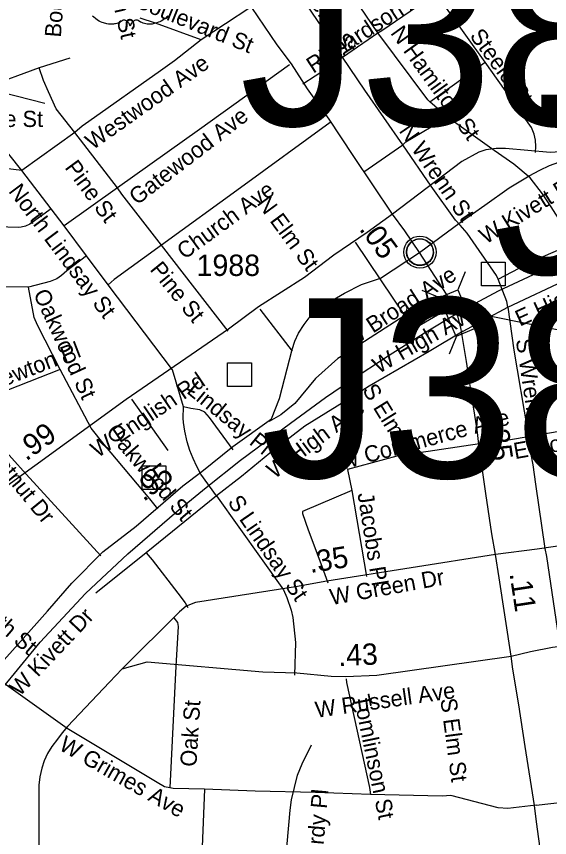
# Model space of a CAD drawing. Extents: x 1662474 to 1856135, y 779280 to 917889.
# Drawn here: x 1699781 to 1702903, y 801937 to 806742 of the extents above; entities that cross this region are included whole.
import ezdxf

# ---------------------------------------------------------------- set-up
doc = ezdxf.new("R2010")
doc.units = 0
for name, color, linetype in [('Exist Civil Demographics Community CELL', 7, 'Continuous'), ('Exist Hydrographic Misc Water Feature', 7, 'Continuous'), ('Exist Railroad Mainline', 7, 'Continuous'), ('Exist Road Non-System Structure Non-Sys Other Attributed CELL', 7, 'Continuous'), ('Exist Road Non-System Structure Non-Sys Other Number Label', 7, 'Continuous'), ('Exist Road Non-System Type 51', 7, 'Continuous'), ('Exist Road Non-System Type 51 Label', 7, 'Continuous'), ('Exist Road Primary US Mileage Hundredths English Label', 7, 'Continuous'), ('Exist Road Primary US Shield CELL', 7, 'Continuous'), ('Exist Road Primary US Structure Standard Bridge CELL', 7, 'Continuous'), ('Exist Road Primary US Structure Standard Bridge Number Label', 7, 'Continuous'), ('Exist Road Primary US UnDivided 4 Lane Attributed', 7, 'Continuous'), ('Exist Road Secondary Mileage Hundredths English Label', 7, 'Continuous'), ('Exist Road Secondary Mileage Tenths English Label', 7, 'Continuous'), ('Exist Road Secondary Type 51 Attributed', 7, 'Continuous'), ('Exist Road Secondary Type 51 Divided Attributed', 7, 'Continuous'), ('Exist Road Secondary Type 51 Label', 7, 'Continuous'), ('Exist Road Secondary Type 51 Number Label', 7, 'Continuous')]:
    doc.layers.add(name, color=color, linetype=linetype)

msp = doc.modelspace()

# ---------------------------------------------------------------- linework, layer by layer
at = {"layer": 'Exist Civil Demographics Community CELL'}
msp.add_lwpolyline([(1702066.5, 805375.4), (1702067.5, 805380.9), (1702069.2, 805387.5), (1702072.2, 805394.7), (1702075.1, 805400.4), (1702078.4, 805406.2), (1702082.2, 805411.3), (1702086.1, 805415.7), (1702090.7, 805420.3), (1702096.3, 805424.9), (1702101.7, 805428.5), (1702106.6, 805431.4), (1702111.6, 805433.8), (1702117.1, 805436.1), (1702122.7, 805438), (1702127.1, 805439.1), (1702131.9, 805439.8), (1702136, 805440.6), (1702142.4, 805440.8), (1702146.8, 805440.7), (1702152.5, 805440.5), (1702157.4, 805439.7), (1702162.3, 805438.7), (1702167.3, 805437.3), (1702172.5, 805435.4), (1702179.1, 805432.5), (1702185.4, 805429), (1702190.5, 805425.4), (1702195.6, 805421.4), (1702198.9, 805418.3), (1702203.1, 805413.9), (1702206.9, 805409.2), (1702210, 805404.6), (1702213.1, 805399.6), (1702215.6, 805394.4), (1702217.6, 805389.4), (1702219.2, 805384.4), (1702220.5, 805379.8), (1702221.5, 805373.8), (1702222.2, 805369.1), (1702222.4, 805363.1), (1702222.3, 805357.3), (1702221.7, 805351.6), (1702220.7, 805346.1), (1702219.1, 805340), (1702217.2, 805334.1), (1702214.9, 805329.1), (1702211.8, 805323.1), (1702208.5, 805317.7), (1702205, 805313), (1702200.8, 805308.3), (1702195.5, 805303.3), (1702190.5, 805299.2), (1702185.5, 805295.8), (1702181.2, 805293.3), (1702174.4, 805290), (1702167.2, 805287.3), (1702161.3, 805285.9), (1702154.7, 805284.6), (1702150.2, 805284.1), (1702145.7, 805283.8), (1702140.2, 805283.8), (1702135.9, 805284.2), (1702130.2, 805285), (1702124.3, 805286.3), (1702119.7, 805287.6), (1702114.6, 805289.5), (1702110, 805291.4), (1702106.1, 805293.7), (1702099.2, 805297.8), (1702093.7, 805302), (1702088.8, 805306.5), (1702084.3, 805311.4), (1702081.1, 805315.3), (1702078.1, 805319.5), (1702074, 805326.6), (1702072.3, 805330.2), (1702070.6, 805334.2), (1702068, 805342.4), (1702066.5, 805349.4), (1702065.8, 805354.6), (1702065.5, 805360.9), (1702065.4, 805365.6), (1702066, 805372.1)], close=True, dxfattribs=at)
for centre, radius in [((1702144.1, 805362.9), 94.3), ((1702143.8, 805363.2), 76.7)]:
    msp.add_circle(centre, radius, dxfattribs=at)
at = {"layer": 'Exist Hydrographic Misc Water Feature'}
for points in [[(1699948, 806232.5), (1699358, 806382.4), (1698986.9, 806728), (1698746, 806854.4)], [(1701175.2, 800766.2), (1701189.8, 800910.3), (1701240.4, 801154.6), (1701260.7, 801200.2), (1701279, 801322.1), (1701291.2, 801412), (1701299.7, 801502.1), (1701318, 801583.9), (1701356.5, 801710.2), (1701364.7, 801807.7), (1701367.1, 801900.4), (1701383.9, 802097.9), (1701392, 802158.4), (1701426.4, 802302.1), (1701454.7, 802368), (1701509.1, 802480.1)]]:
    msp.add_lwpolyline(points, dxfattribs=at)
at = {"layer": 'Exist Railroad Mainline'}
msp.add_lwpolyline([(1699690.2, 802798.4), (1699919.8, 803081), (1700185.2, 803365.4), (1700432.8, 803598), (1700720.1, 803844.3), (1700893, 803985.5), (1701093.9, 804146.2), (1701385.2, 804362.5), (1701590.1, 804511.3), (1701730.6, 804608.6), (1701963.4, 804759.4), (1702170.2, 804889.8), (1702361.3, 805005.4), (1702439.3, 805048.5), (1702603.9, 805135.4), (1703076.4, 805356.8), (1703371.8, 805483.2), (1703592.5, 805583.7)], dxfattribs=at)
at = {"layer": 'Exist Road Non-System Structure Non-Sys Other Attributed CELL'}
for points in [[(1702503.5, 805304.8), (1702642.5, 805304.8), (1702642.5, 805165.7), (1702503.5, 805165.7)], [(1701017.7, 804715.5), (1701156.7, 804715.5), (1701156.7, 804576.5), (1701017.7, 804576.5)], [(1700517.3, 804112.7), (1700656.2, 804112.7), (1700656.2, 803973.6), (1700517.3, 803973.6)]]:
    msp.add_lwpolyline(points, close=True, dxfattribs=at)
at = {"layer": 'Exist Road Non-System Type 51'}
for p, q in [((1701691, 806503.2), (1701384.1, 806952.9)), ((1701897.6, 806646.5), (1701724.1, 806903.5)), ((1701147.1, 806791.7), (1700863.8, 806604.6)), ((1701691, 806503.2), (1701897.6, 806646.5)), ((1700094.4, 806498.5), (1699914.4, 806441)), ((1701380.5, 806458.9), (1700852.6, 806081.4)), ((1702201.5, 806242.9), (1702525.4, 806474.9)), ((1702304.6, 806152.1), (1702201.5, 806242.9)), ((1702578.4, 805958.4), (1702304.6, 806152.1)), ((1701618.6, 806120.9), (1701092.6, 805739.2)), ((1700122.5, 806062.6), (1699812.9, 805841.1)), ((1700373.1, 805740), (1700122.5, 806062.6)), ((1700852.6, 806081.4), (1700373.1, 805740)), ((1701814.9, 805833.4), (1702043, 805989.9)), ((1702210.1, 805748.2), (1702043, 805989.9)), ((1699985.5, 805615.4), (1699812.9, 805841.1)), ((1700373.1, 805740), (1700060.4, 805516.4)), ((1701092.6, 805739.2), (1700629.9, 805404.4)), ((1700060.4, 805516.4), (1699985.5, 805615.4)), ((1700192.1, 805340.2), (1700060.4, 805516.4)), ((1701020.6, 804900.7), (1700629.9, 805404.4)), ((1701914.4, 805200.4), (1701767.1, 805420.4)), ((1700317.9, 805172.2), (1700192.1, 805340.2)), ((1702657.6, 805040.9), (1703103.4, 805249.4)), ((1702055.1, 804992.5), (1701914.4, 805200.4)), ((1699852.5, 805158.7), (1699563.8, 805160.2)), ((1700695, 804674.4), (1700317.9, 805172.2)), ((1702396.8, 804899.6), (1702657.6, 805040.9)), ((1701398.6, 804783.6), (1701209.1, 805029.8)), ((1700038.2, 804676.8), (1699556.9, 804487.5)), ((1700218.4, 804332.4), (1700038.2, 804676.8)), ((1700758.8, 804457.1), (1700695, 804674.4)), ((1700669.8, 804202.5), (1700457.6, 804501.7)), ((1699837.5, 804063.1), (1699539.1, 804397.8)), ((1702493.4, 804240.9), (1702008.4, 804168.4)), ((1700275.2, 803585.4), (1699837.5, 804063.1)), ((1700953.5, 803936.6), (1700861.6, 804063.4)), ((1700953.5, 803936.6), (1700540.4, 803603)), ((1700953.5, 803936.6), (1701344.6, 803386.2)), ((1701745.9, 803966.9), (1701830.4, 803464.4)), ((1700540.4, 803603), (1700246.9, 803366.9)), ((1700714.6, 802940.6), (1700679.5, 802227.5))]:
    msp.add_line(p, q, dxfattribs=at)
for points in [[(1701897.6, 806646.5), (1701921.4, 806659.7), (1702209.6, 806858.4), (1702235.9, 806867.9)], [(1702525.4, 806474.9), (1702289.1, 806803.5), (1702235.9, 806867.9)], [(1700863.8, 806604.6), (1700594.6, 806703), (1700505.8, 806732.1)], [(1702201.5, 806242.9), (1702190.5, 806253.4), (1701897.6, 806646.5)], [(1700863.8, 806604.6), (1700705.8, 806481.4), (1700624.4, 806424)], [(1701459, 806347.6), (1701675.2, 806488.5), (1701691, 806503.2)], [(1702043, 805989.9), (1701821.8, 806309.9), (1701691, 806503.2)], [(1699914.4, 806441), (1699605.2, 806327.4), (1699558.2, 806317.7)], [(1700122.5, 806062.6), (1700014.6, 806202.2), (1699968.2, 806300.6), (1699940.4, 806366.8), (1699914.4, 806441)], [(1702820.4, 805945), (1702822.8, 805981.8), (1702819.9, 806017.9), (1702812.5, 806053.7), (1702797.2, 806091.9), (1702525.4, 806474.9)], [(1700624.4, 806424), (1700205.5, 806127.4), (1700166.4, 806099.6), (1700122.5, 806062.6)], [(1699812.9, 805841.1), (1699737.2, 805936.1), (1699693.9, 806001.4), (1699664.5, 806052.6), (1699629.6, 806122.9), (1699606.5, 806177), (1699558.2, 806317.7)], [(1702043, 805989.9), (1702062.1, 806007.4), (1702304.6, 806152.1)], [(1702788.6, 805798.2), (1702692.9, 805877.5), (1702578.4, 805958.4)], [(1699812.9, 805841.1), (1699501.9, 805878.4), (1699434.9, 805882.8)], [(1703040.1, 805413.5), (1702984.1, 805514), (1702912.8, 805628.4), (1702861.6, 805703.2), (1702788.6, 805798.2)], [(1700629.9, 805404.4), (1700399.1, 805702.2), (1700373.1, 805740)], [(1702380.2, 805520.9), (1702352.6, 805550.8), (1702210.1, 805748.2)], [(1699985.5, 805615.4), (1699860.1, 805527.2), (1699833.6, 805515.1), (1699808.1, 805508.2), (1699792.6, 805506.4), (1699417.6, 805519.2)], [(1702602, 805204.1), (1702592.9, 805225.9), (1702420.4, 805474.4), (1702380.2, 805520.9)], [(1700629.9, 805404.4), (1700353.2, 805203.2), (1700317.9, 805172.2)], [(1702602, 805204.1), (1702807.2, 805311.9), (1703040.1, 805413.5)], [(1700192.1, 805340.2), (1700076.4, 805253.4), (1700045.4, 805225.4), (1700017.2, 805207.2), (1699979.2, 805190.2), (1699852.5, 805158.7)], [(1702657.6, 805040.9), (1702652.9, 805073.9), (1702602, 805204.1)], [(1700038.2, 804676.8), (1699903.9, 804936.1), (1699884.2, 804980.7), (1699852.5, 805158.7)], [(1702339.4, 805049.4), (1702106, 804912.8), (1702055.1, 804992.5)], [(1702657.6, 805040.9), (1702694.4, 804789.1), (1702774.4, 804317.8), (1702776.6, 804283.9)], [(1702055.1, 804992.5), (1701791.5, 804821.7), (1701738, 804785.4), (1701663.8, 804741.1)], [(1702396.8, 804899.6), (1702197, 804780.9), (1701845.9, 804578.9), (1701781.6, 804537.4)], [(1701663.8, 804741.1), (1701532.8, 804623.5), (1701411.2, 804477.2), (1701329.9, 804410.6), (1701261.1, 804371.8)], [(1701781.6, 804537.4), (1701469.8, 804343.7), (1701264.2, 804186.2), (1701099.6, 804050.2), (1700953.5, 803936.6)], [(1700861.6, 804063.4), (1700837, 804108), (1700815.1, 804154.5), (1700796.5, 804202.8), (1700781.4, 804251.9), (1700767.4, 804314.6), (1700760.1, 804365.5), (1700757.6, 804391.2), (1700758.8, 804457.1)], [(1701050.1, 804206.7), (1700910.8, 804394.1), (1700884.5, 804425.9), (1700854.2, 804440), (1700802.9, 804447.7), (1700758.8, 804457.1)], [(1700608.4, 803860.5), (1700561.9, 803919.4), (1700294.4, 804236.6), (1700218.4, 804332.4)], [(1702776.6, 804283.9), (1703015.9, 804324.5), (1703241.6, 804358.4)], [(1702493.4, 804240.9), (1702559.2, 804247.7), (1702776.6, 804283.9)], [(1702776.6, 804283.9), (1702778.1, 804257.6), (1702804.4, 804117.2), (1702821.1, 804004.9), (1702874.8, 803629)], [(1702008.4, 804168.4), (1701719.4, 804091.2), (1701745.9, 803966.9)], [(1701745.9, 803966.9), (1701455.6, 803844.8), (1701455.4, 803833.5), (1701489.1, 803737.7), (1701569.8, 803524.9), (1701603.9, 803428.2)], [(1700540.4, 803603), (1700575.9, 803561.4), (1700725.6, 803366.9), (1700769, 803309.6), (1700785.2, 803283.1)], [(1702874.8, 803629), (1702884.1, 803582.4), (1702963.1, 803053.9)], [(1701344.6, 803386.2), (1701363.8, 803341.1), (1701389.1, 803268.4), (1701398.9, 803224.9), (1701414.6, 803077.4), (1701408.9, 802887.9)], [(1700703.6, 803221.7), (1700725.1, 803195.4), (1700728.6, 803172.4), (1700714.6, 802940.6)], [(1700077.4, 802575.5), (1699680.9, 802858.4), (1699636.8, 802892.6)], [(1701711.8, 802866), (1701713.6, 802843.8), (1701848.8, 802229.4), (1701853.8, 802189.7)], [(1700679.5, 802227.5), (1700648, 802234.2), (1700605.5, 802258.2), (1700077.4, 802575.5)], [(1700882.4, 802219.9), (1700698.9, 802223.5), (1700679.5, 802227.5)], [(1700882.4, 802219.9), (1700863.5, 801738.8), (1700859, 801704.4)], [(1701853.8, 802189.7), (1701531.6, 802200.9), (1701179.5, 802208.4), (1700882.4, 802219.9)], [(1702324.6, 802182.1), (1702273.6, 802179.9), (1701853.8, 802189.7)], [(1702824.9, 802126.9), (1702658.6, 802107), (1702601.5, 802110.4), (1702324.6, 802182.1)], [(1702824.9, 802126.9), (1703064.8, 802153.8), (1703099.9, 802153.8)]]:
    msp.add_lwpolyline(points, dxfattribs=at)
at = {"layer": 'Exist Road Primary US Shield CELL'}
msp.add_lwpolyline([(1700668.9, 806744.4), (1700660.6, 806737), (1700655.6, 806732.8), (1700648.5, 806727.4), (1700638.7, 806720.9), (1700629, 806715.3), (1700620.8, 806711.1), (1700613.5, 806707.9), (1700604.1, 806704.4), (1700588.4, 806700), (1700582.7, 806698.8), (1700575.9, 806697.8), (1700569.6, 806697.2), (1700563.4, 806696.8), (1700555.1, 806696.8), (1700546.9, 806697.5), (1700539.1, 806698.6), (1700531, 806700.3), (1700522.5, 806702.8), (1700514.9, 806705.8), (1700507.1, 806709.6), (1700493.9, 806717.9), (1700490.1, 806719.9), (1700488, 806720.5), (1700482.9, 806720.8), (1700478.1, 806719.8), (1700473.2, 806717.8), (1700470.3, 806716.2), (1700466.4, 806713.7), (1700463.4, 806711.3), (1700459.7, 806707.8), (1700457.2, 806704.9), (1700455.3, 806702.7), (1700451.6, 806696.8), (1700450.3, 806694.1), (1700448.9, 806690.5), (1700447.7, 806685.2), (1700446, 806691.9), (1700444.1, 806696.3), (1700441.8, 806700), (1700439.4, 806703.4), (1700435.7, 806707.6), (1700432.4, 806710.8), (1700428.4, 806714.1), (1700424.1, 806716.7), (1700420.7, 806718.4), (1700417.6, 806719.6), (1700413.7, 806720.6), (1700410.6, 806720.8), (1700408, 806720.8), (1700404.5, 806720), (1700399.7, 806716.5), (1700395.1, 806713.3), (1700390.2, 806710.3), (1700384.3, 806707.1), (1700379.9, 806705.1), (1700374.8, 806703.1), (1700368.8, 806701.1), (1700362.2, 806699.4), (1700355.5, 806698.1), (1700349.6, 806697.1), (1700343.3, 806696.6), (1700337.6, 806696.4), (1700331.6, 806696.5), (1700326, 806696.9), (1700319.6, 806697.5), (1700311.5, 806698.7), (1700304.9, 806700.2), (1700297.8, 806702), (1700290.6, 806704.3), (1700282.9, 806707.3), (1700273.2, 806711.5), (1700266.5, 806714.9), (1700255.9, 806721), (1700243.5, 806729.6), (1700234.1, 806737.2), (1700227.2, 806743.4)], dxfattribs=at)
at = {"layer": 'Exist Road Primary US Structure Standard Bridge CELL'}
for p, q in [((1702408.5, 805247.6), (1702365.8, 805142.7)), ((1702154.3, 805140.5), (1702259.1, 805097.8)), ((1702461.5, 804914.1), (1702566.3, 804871.3)), ((1702357.1, 804870.2), (1702314.4, 804765.4))]:
    msp.add_line(p, q, dxfattribs=at)
msp.add_lwpolyline([(1702365.8, 805142.7), (1702462, 804914.3), (1702355.2, 804869.4), (1702259.1, 805097.8)], close=True, dxfattribs=at)
at = {"layer": 'Exist Road Primary US Structure Standard Bridge Number Label'}
msp.add_line((1702542.3, 804992.6), (1704950.3, 804501.6), dxfattribs=at)
at = {"layer": 'Exist Road Primary US UnDivided 4 Lane Attributed'}
for points in [[(1701983.5, 805585.5), (1701753, 805929.2), (1701612.1, 806140.4), (1701486.3, 806319), (1701392.2, 806464.9), (1701308.4, 806576.5), (1701158.9, 806794.2), (1701066.4, 806920.3), (1700951, 807092.1), (1700886.7, 807187.1), (1700788.7, 807336.5), (1700668.4, 807516.8), (1700595.4, 807622), (1700383.8, 807938)], [(1702141, 805360.1), (1702056.1, 805487.3), (1701983.5, 805585.5)], [(1702361.3, 805005.4), (1702342.9, 805042.3), (1702299.5, 805115.9), (1702141, 805360.1)], [(1702585.6, 803594), (1702565.5, 803714.5), (1702530.5, 803951.2), (1702501.2, 804155.7), (1702488.6, 804238.8), (1702478.8, 804323.6), (1702444.6, 804543.3), (1702416.9, 804721.9), (1702386.1, 804909.9), (1702361.3, 805005.4)], [(1702677.7, 802998.6), (1702608.6, 803455.8), (1702585.6, 803594)], [(1702861.3, 801773.7), (1702826.4, 802029.3), (1702813.7, 802124.3), (1702759.6, 802470), (1702722.6, 802713.3), (1702688.7, 802922.8), (1702677.7, 802998.6)]]:
    msp.add_lwpolyline(points, dxfattribs=at)
at = {"layer": 'Exist Road Secondary Type 51 Attributed'}
for points in [[(1701983.5, 805585.5), (1701835.7, 805477.7), (1701639.5, 805344.7), (1701467.7, 805214.3), (1701197.7, 805043.2), (1701022.7, 804911.8), (1700424.7, 804499.7), (1699537.1, 803858.8), (1699217.3, 803639.4), (1699150.4, 803587.1), (1699006.3, 803424.8), (1698871.9, 803242.2), (1698753.2, 803069.5), (1698715.2, 803011.3), (1698698.7, 802980), (1698691.6, 802961.2), (1698679.8, 802902.2), (1698672.2, 802805.5), (1698667.8, 802628.5), (1698660.9, 802379), (1698653.9, 802197.5), (1698644.8, 802078.9), (1698633.3, 802044.4), (1698615.7, 802015.4)], [(1699660.8, 802925), (1699962.5, 803261), (1700104.7, 803424.7), (1700286.3, 803609.4), (1700481.7, 803759.5), (1700756.2, 803994.3), (1700867.1, 804078.7), (1701047.4, 804226.2), (1701275.1, 804387), (1701320.7, 804506.7), (1701396.3, 804793.7), (1701410.7, 804842.7), (1701432.8, 804888.1), (1701466, 804939.6), (1701495.2, 804977.6), (1701528.7, 805013.6), (1701585.7, 805053.5), (1701701.4, 805121.8), (1701801.1, 805173.1), (1701912.5, 805210.5), (1702141, 805360.1)], [(1703601.7, 803736.3), (1703574.8, 803735.3), (1703498, 803728.1), (1703380.5, 803711.3), (1703218.8, 803681.2), (1702831.1, 803625), (1702585.6, 803594)], [(1702585.6, 803594), (1701599.5, 803436.7), (1701416, 803405), (1700828.8, 803311.5), (1700775.8, 803290.3)], [(1700775.8, 803290.3), (1700736.3, 803257.6), (1700399.4, 802924.1)], [(1702677.7, 802998.6), (1702790.4, 803025.8), (1702919.1, 803050.5), (1702967.2, 803056.9), (1703039.5, 803061.6), (1703127.2, 803060.3), (1703385.8, 803059.9), (1703551.6, 803053.9), (1703631.4, 803052.5)], [(1700399.4, 802924.1), (1700546.8, 802965.1), (1701224.7, 802907.2), (1701422.7, 802900.6), (1701624.1, 802881.9), (1701709.9, 802879.6), (1701891.7, 802886.7), (1702677.7, 802998.6)], [(1700399.4, 802924.1), (1700327.1, 802845.3), (1700079.7, 802587.1), (1700048.8, 802549.1), (1700021.1, 802512.8), (1699989.5, 802469.6), (1699963.9, 802429.1), (1699943.2, 802385), (1699930.6, 802343.5), (1699923.8, 802318.2), (1699918, 802292.4), (1699913.3, 802242.5), (1699913.3, 801845.7)]]:
    msp.add_lwpolyline(points, dxfattribs=at)
at = {"layer": 'Exist Road Secondary Type 51 Divided Attributed'}
for points in [[(1704438.6, 805993.9), (1704048.5, 806033.5), (1703897, 806059.8), (1703758.7, 806069.7), (1703590.7, 806056.5), (1703434.4, 806037.1), (1702993.3, 805951.1), (1702907.2, 805946.7), (1702644.8, 805969.9), (1702591.1, 805969), (1702528.7, 805961.1), (1702488.7, 805947.9), (1702389, 805892.4), (1701983.5, 805585.5)], [(1702141, 805360.1), (1702379.3, 805535.8), (1702523.5, 805636.9), (1702665.7, 805739), (1702783.6, 805809.5), (1702845.7, 805843.2), (1702902.6, 805869.5), (1702956.7, 805889.2), (1703013.1, 805910.5), (1703075.7, 805927.3), (1703156.6, 805942.5), (1703290.8, 805965.4), (1703423.6, 805988.3), (1703459.9, 805994.4), (1703557.8, 806011.9), (1703647.2, 806019.4), (1703779.7, 806023.1), (1703906.3, 806011.9), (1704178.1, 805985.9), (1704424.6, 805959.2)]]:
    msp.add_lwpolyline(points, dxfattribs=at)

# ---------------------------------------------------------------- texts
at = {"layer": 'Exist Road Non-System Structure Non-Sys Other Number Label'}
for s, p in [('J387', (1701087.2, 806104.3)), ('J390', (1702573, 805235.2)), ('J386', (1701211.7, 804043.2))]:
    msp.add_text(s, height=1049.86, dxfattribs=at).set_placement(p)
at = {"layer": 'Exist Road Non-System Type 51 Label'}
for s, rotation, p in [('Boulevard St', 85.4462, (1700041.1, 806617.2)), ('N Elm St', 282.8122, (1700283.8, 807093.2)), ('N Wrenn St', 303.0669, (1701345.2, 807056.3)), ('Richardson Ave', 33.1, (1701519.1, 806406)), ('Boulevard St', 337.9772, (1700470.5, 806798.2)), ('N Hamilton St', 305.7382, (1701968, 806644.7)), ('Steele St', 306.2682, (1702431.4, 806627.5)), ('Westwood Ave', 35.3557, (1700227.7, 805957.8)), ('Gatewood Ave', 37.5493, (1700487.1, 805634.6)), ('N Wrenn St', 304.5867, (1702018, 806072.1)), ('Pine St', 306.2153, (1700060.7, 805857.6)), ('North Lindsay St', 306.8541, (1699731.1, 805718.3)), ('Church Ave', 36.1806, (1700765.2, 805316.3)), ('N Elm St', 306.3579, (1701185.6, 805648.4)), ('Pine St', 309.0954, (1700558.7, 805259.8)), ('W Broad Ave', 32.8436, (1701738.4, 804801.5)), ('E High Ave', 24.3944, (1702728.7, 804926.2)), ('Oakwood St', 294.6859, (1699878.4, 805120.4)), ('W High Ave', 29.8637, (1701901.3, 804648.9)), ('S Wrenn St', 278.5736, (1702704.5, 804849.6)), ('Newton Pl', 21.1623, (1699626.5, 804544)), ('Lindsay Pl', 320.7582, (1700772.4, 804542.3)), ('S Elm St', 301.6105, (1701803.6, 804556.1)), ('W High Ave', 36.7351, (1701292.2, 804032.6)), ('W Commerce Ave', 15.1813, (1701681.6, 804086.3)), ('E Commerce Ave', 10.0136, (1702700.9, 804151.2)), ('Chestnut Dr', 309.191, (1699512.3, 804290.5)), ('Oakwood St', 310.4299, (1700301.1, 804308.5)), ('S Lindsay St', 304.4179, (1701014.5, 803900.1)), ('Jacobs Pl', 279.0151, (1701777.8, 803949)), ('Edgeworth St', 319.2516, (1699272.2, 803499.8)), ('Oak St', 86.3952, (1700834.5, 802349.1)), ('Tomlinson St', 281.5964, (1701754, 802762.7)), ('S Elm St', 277.6522, (1702263.2, 802747)), ('W Grimes Ave', 330.3412, (1700023.9, 802454.6)), ('Gordy Pl', 85.0331, (1701565, 801723.3))]:
    msp.add_text(s, height=95, rotation=rotation, dxfattribs=at).set_placement(p)
msp.add_text('Locke St', height=95, dxfattribs=at).set_placement((1699442.5, 806095.2))
at = {"layer": 'Exist Road Primary US Mileage Hundredths English Label'}
for s, rotation, p in [('.05', 306.4713, (1701784.4, 805497.1)), ('.35', 278.6026, (1702532.7, 804364.8)), ('.11', 278.5996, (1702667.9, 803481.4))]:
    msp.add_text(s, height=125, rotation=rotation, dxfattribs=at).set_placement(p)
at = {"layer": 'Exist Road Secondary Mileage Hundredths English Label'}
for s, rotation, p in [('.35', 9.0623, (1701502.2, 803484.5)), ('.43', 2.2227, (1701667.4, 802940.5))]:
    msp.add_text(s, height=125, rotation=rotation, dxfattribs=at).set_placement(p)
at = {"layer": 'Exist Road Secondary Mileage Tenths English Label'}
for s, rotation, p in [('.99', 35.8311, (1699838.1, 804136.9)), ('.95', 37.5198, (1700526.5, 803899.4))]:
    msp.add_text(s, height=125, rotation=rotation, dxfattribs=at).set_placement(p)
at = {"layer": 'Exist Road Secondary Type 51 Label'}
for s, rotation, p in [('W Kivett Dr', 31.6276, (1702529.4, 805406.6)), ('W English Rd', 34.0613, (1700257, 804156.2)), ('W Green Dr', 10.2855, (1701625.5, 803296.6)), ('W Kivett Dr', 46.6542, (1699800.2, 802758.4)), ('W Russell Ave', 8.1347, (1701537.7, 802637.1))]:
    msp.add_text(s, height=95, rotation=rotation, dxfattribs=at).set_placement(p)
at = {"layer": 'Exist Road Secondary Type 51 Number Label'}
msp.add_text('1988', height=125, dxfattribs=at).set_placement((1700835.9, 805223.4))

doc.saveas('drawing.dxf')
